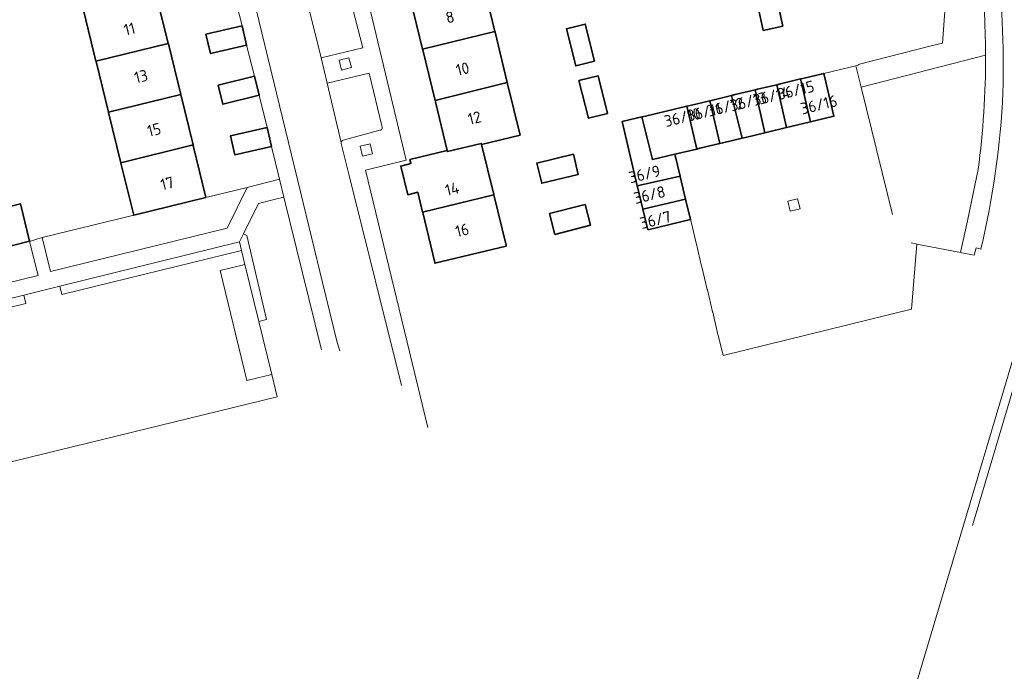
# Model space of a CAD drawing. Header units: metres. Extents: x 152391 to 157968, y 462336 to 467280.
# Tile 599 of 656: x 157102 to 157217, y 464065 to 464141. Entities that reach past the tile are written whole.
import ezdxf
from ezdxf.enums import TextEntityAlignment as Align

# ---------------------------------------------------------------- set-up
doc = ezdxf.new("R2010")
doc.units = ezdxf.units.M
doc.header["$LTSCALE"] = 0.75
for name, color, linetype, lineweight in [('B-WE-GR-BEPLANTING_CULTUUR_BOSPLANTSOEN-GV', 251, 'Continuous', 18), ('B-WE-GR-BEPLANTING_CULTUUR_HEESTERS-GV', 251, 'Continuous', 18), ('B-WE-GR-GROENVOORZIENING-GV', 251, 'Continuous', 18), ('B-WE-GR-HAAG-GV', 251, 'Continuous', 13), ('B-WE-OG-BEBOUWING-GV', 6, 'Continuous', 35), ('B-WE-OG-BEBOUWING-T18', 1, 'Continuous', 18), ('B-WE-OG-TERREIN_CULTUURSCHEIDING-GV', 251, 'Continuous', 18), ('B-WE-VH-VERHARDING_ASFALT-GV', 251, 'Continuous', 18), ('B-WE-VH-VERHARDING_BETONSTRAATSTEEN-GV', 251, 'Continuous', 18), ('B-WE-VH-VERHARDING_HALFVERHARDING_GRIND-GV', 251, 'Continuous', 18), ('B-WE-VH-VERHARDING_TEGEL-GV', 251, 'Continuous', 18)]:
    doc.layers.add(name, color=color, linetype=linetype, lineweight=lineweight)
doc.styles.add('NLCS-ISO-M750-T18', font='NLCS-ISO.ttf', dxfattribs={"height": 1.35})

msp = doc.modelspace()

# ---------------------------------------------------------------- linework, layer by layer
at = {"layer": 'B-WE-GR-BEPLANTING_CULTUUR_BOSPLANTSOEN-GV'}
msp.add_lwpolyline([(157205.01, 464169.02), (157206.24, 464163.91), (157206.26, 464163.87), (157206.49, 464162.94), (157206.94, 464163.05), (157209.89, 464150.89), (157209.57, 464150.81), (157210.73, 464146.13), (157210.22, 464138.65), (157209.05, 464138.35), (157200.33, 464136.15), (157200.35, 464136.06), (157200.08, 464135.99), (157200.69, 464133.48), (157215.24, 464137.25)], dxfattribs=at)
for points in [[(157215.17, 464140.48, 0.046505), (157213.77, 464153.79)], [(157215.24, 464137.25, 0.008345), (157215.17, 464140.48)]]:
    msp.add_lwpolyline(points, format="xyb", dxfattribs=at)
at = {"layer": 'B-WE-GR-BEPLANTING_CULTUUR_HEESTERS-GV'}
for points in [[(157215.24, 464137.25), (157200.69, 464133.48), (157204.35, 464118.61)], [(157206.53, 464115.28), (157207.19, 464115.15), (157212.3, 464114.16), (157213.13, 464117.86), (157214.02, 464122.19), (157214.36, 464123.86)], [(157137.63, 464102.76), (157133.22, 464120.61), (157132.25, 464120.38), (157130.26, 464119.9), (157128.49, 464116.33), (157128.9, 464116.13), (157131.19, 464106.32), (157130.29, 464106.1), (157131.81, 464099.91)]]:
    msp.add_lwpolyline(points, dxfattribs=at)
msp.add_lwpolyline([(157214.36, 464123.86, 0.034616), (157215.24, 464137.25)], format="xyb", dxfattribs=at)
for points in [[(157115.66, 464118.52), (157104.96, 464115.9), (157105.93, 464111.92), (157126.57, 464116.99), (157128.92, 464121.77), (157124.11, 464120.58)], [(157087.31, 464107.28), (157093.14, 464108.7), (157104.49, 464111.47), (157103.5, 464115.44), (157103.49, 464115.47), (157101.33, 464114.93), (157094.57, 464113.29), (157086.23, 464111.25), (157080.93, 464110.01), (157081.75, 464106.71), (157084.64, 464107.39), (157086.68, 464107.86), (157086.88, 464107.17)]]:
    msp.add_lwpolyline(points, close=True, dxfattribs=at)
at = {"layer": 'B-WE-GR-GROENVOORZIENING-GV'}
for points in [[(157139.95, 464135.48), (157141.12, 464135.78), (157140.82, 464136.94), (157139.66, 464136.64)], [(157142.42, 464125.42), (157143.59, 464125.71), (157143.29, 464126.88), (157142.13, 464126.58)], [(157192.4, 464118.98), (157193.57, 464119.28), (157193.27, 464120.44), (157192.11, 464120.15)], [(157107.01, 464110.21), (157107.25, 464109.24), (157128.26, 464114.41), (157128.03, 464115.39)], [(157128.03, 464115.39), (157128.26, 464114.41), (157128.67, 464112.76), (157130.29, 464106.1), (157131.19, 464106.32), (157128.9, 464116.13), (157128.49, 464116.33)]]:
    msp.add_lwpolyline(points, close=True, dxfattribs=at)
at = {"layer": 'B-WE-GR-HAAG-GV'}
for points in [[(157128.03, 464115.39), (157107.01, 464110.21), (157107.25, 464109.24), (157128.26, 464114.41)], [(157128.49, 464116.33), (157128.03, 464115.39), (157128.26, 464114.41), (157128.67, 464112.76), (157130.29, 464106.1), (157131.19, 464106.32), (157128.9, 464116.13)]]:
    msp.add_lwpolyline(points, close=True, dxfattribs=at)
at = {"layer": 'B-WE-OG-BEBOUWING-GV'}
for points in [[(157156.42, 464146), (157147.97, 464143.96), (157148.02, 464143.76), (157149.43, 464137.93), (157157.88, 464140.01), (157156.46, 464145.83)], [(157111.25, 464136.53), (157119.7, 464138.6), (157118.26, 464144.46), (157109.82, 464142.39), (157109.83, 464142.34)], [(157189.25, 464140.13), (157191.52, 464140.63), (157190.56, 464145.01), (157188.29, 464144.51)], [(157128.33, 464140.66), (157124.11, 464139.68), (157124.64, 464137.42), (157128.85, 464138.4)], [(157169.52, 464136.53), (157168.44, 464140.87), (157166.24, 464140.32), (157167.33, 464135.98)], [(157150.89, 464131.94), (157159.33, 464134.02), (157157.9, 464139.93), (157157.88, 464140.01), (157149.43, 464137.93), (157149.45, 464137.86)], [(157119.7, 464138.6), (157111.25, 464136.53), (157111.27, 464136.48), (157112.71, 464130.57), (157121.16, 464132.63), (157119.71, 464138.56)], [(157169.94, 464134.83), (157167.71, 464134.27), (157168.84, 464129.85), (157171.04, 464130.41)], [(157193.6, 464134.45), (157194.76, 464129.43), (157195.1, 464129.52), (157197.51, 464130.09), (157196.32, 464135.09), (157193.88, 464134.51)], [(157129.78, 464134.76), (157125.54, 464133.71), (157126.09, 464131.49), (157130.33, 464132.54)], [(157159.33, 464134.02), (157150.89, 464131.94), (157150.92, 464131.78), (157152.31, 464126.08), (157152.34, 464125.95), (157156.29, 464126.91), (157156.32, 464126.8), (157160.82, 464127.89), (157159.36, 464133.89)], [(157191.96, 464128.77), (157190.82, 464133.78), (157188.58, 464133.24), (157188.3, 464133.18), (157189.45, 464128.16), (157189.76, 464128.24)], [(157190.82, 464133.78), (157191.96, 464128.77), (157192.48, 464128.89), (157194.76, 464129.43), (157193.6, 464134.45), (157191.27, 464133.89)], [(157114.16, 464124.64), (157122.6, 464126.73), (157121.16, 464132.63), (157112.71, 464130.57), (157112.72, 464130.54)], [(157186.79, 464127.53), (157185.52, 464132.51), (157183.34, 464131.99), (157183.01, 464131.91), (157184.19, 464126.91), (157184.52, 464126.99)], [(157185.52, 464132.51), (157186.79, 464127.53), (157187.18, 464127.62), (157189.45, 464128.16), (157188.3, 464133.18), (157185.95, 464132.62)], [(157184.19, 464126.91), (157183.01, 464131.91), (157180.69, 464131.36), (157180.3, 464131.27), (157181.5, 464126.26), (157181.85, 464126.35)], [(157181.5, 464126.26), (157180.3, 464131.27), (157175.47, 464130.11), (157175.05, 464130.01), (157176.3, 464125.02), (157178.92, 464125.65)], [(157174.53, 464121.95), (157179.53, 464123.1), (157178.92, 464125.65), (157176.3, 464125.02), (157175.05, 464130.01), (157172.74, 464129.46)], [(157131.25, 464128.77), (157126.98, 464127.82), (157127.48, 464125.58), (157131.75, 464126.54)], [(157156.32, 464126.8), (157156.29, 464126.91), (157152.34, 464125.95), (157152.31, 464126.08), (157147.94, 464125.02), (157148.04, 464124.59), (157148.05, 464124.55), (157146.88, 464124.26), (157147.7, 464120.91), (157148.87, 464121.2), (157149.43, 464118.88), (157157.75, 464120.89), (157157.74, 464120.93)], [(157124.11, 464120.58), (157122.62, 464126.66), (157122.6, 464126.73), (157114.16, 464124.64), (157114.17, 464124.6), (157115.66, 464118.52)], [(157167.06, 464125.64), (157162.78, 464124.61), (157163.35, 464122.25), (157167.63, 464123.28)], [(157180.17, 464120.41), (157179.55, 464123.03), (157179.53, 464123.1), (157174.53, 464121.95), (157174.56, 464121.83), (157175.18, 464119.24)], [(157103.49, 464115.47), (157102.42, 464119.86), (157100.25, 464119.32), (157101.33, 464114.93)], [(157157.75, 464120.89), (157149.43, 464118.88), (157149.44, 464118.85), (157150.86, 464112.98), (157150.88, 464112.91), (157159.21, 464114.91), (157159.18, 464115.01)], [(157175.77, 464116.8), (157180.75, 464118.01), (157180.17, 464120.41), (157175.18, 464119.24)], [(157168.42, 464119.79), (157164.27, 464118.71), (157164.9, 464116.28), (157169.05, 464117.37)]]:
    msp.add_lwpolyline(points, close=True, dxfattribs=at)
at = {"layer": 'B-WE-OG-TERREIN_CULTUURSCHEIDING-GV'}
for points in [[(157213.7, 464082.23), (157220.92, 464106.47), (157222.54, 464111.98), (157224.73, 464119.46), (157226.4, 464126.5), (157226.78, 464128.1), (157227.54, 464131.49), (157227.59, 464131.72), (157228.21, 464134.8), (157228.72, 464137.71), (157227.74, 464137.91), (157227.7, 464137.92)], [(157226.02, 464129.12), (157224.59, 464123.08), (157223.48, 464118.91), (157219.96, 464106.75), (157209.86, 464072.84), (157188.15, 464000), (157187.65, 463998.32)]]:
    msp.add_lwpolyline(points, dxfattribs=at)
msp.add_lwpolyline([(157132.45, 464097.27), (157131.81, 464099.91), (157128.89, 464099.2), (157125.75, 464112.05), (157128.67, 464112.76), (157128.26, 464114.41), (157107.25, 464109.24), (157107.01, 464110.21), (157102.82, 464109.18), (157103.05, 464108.21), (157093.64, 464105.89), (157094.25, 464102.94), (157093.39, 464102.74), (157094.85, 464096.63), (157095.82, 464096.76), (157097.22, 464091.49), (157093.84, 464090.32), (157085.8, 464088.18), (157086.29, 464086.02)], close=True, dxfattribs=at)
at = {"layer": 'B-WE-VH-VERHARDING_ASFALT-GV'}
for points in [[(157216.57, 464149.3, -0.03269), (157217.27, 464132.87)], [(157217.27, 464132.87, -0.046844), (157214.69, 464114.56)]]:
    msp.add_lwpolyline(points, format="xyb", dxfattribs=at)
msp.add_lwpolyline([(157187.65, 463998.32), (157188.15, 464000), (157209.86, 464072.84), (157219.96, 464106.75), (157223.48, 464118.91), (157224.59, 464123.08), (157226.02, 464129.12)], dxfattribs=at)
at = {"layer": 'B-WE-VH-VERHARDING_BETONSTRAATSTEEN-GV'}
for points in [[(157121.94, 464175.59), (157123.96, 464167.27), (157125.9, 464159.25), (157126.69, 464156.07), (157127.4, 464153.14), (157128.16, 464150.05), (157128.89, 464147.15), (157129.59, 464144.21), (157135.15, 464121.26), (157137.73, 464110.64), (157139.46, 464103.64), (157139.77, 464102.66)], [(157139.91, 464126.99), (157139.92, 464127.03), (157138.27, 464133.94), (157137.59, 464136.93), (157135.41, 464145.73), (157134.67, 464148.74), (157132.47, 464157.74), (157130.51, 464165.72), (157129.72, 464168.85)], [(157204.35, 464118.61), (157200.69, 464133.48), (157200.08, 464135.99), (157196.32, 464135.09), (157197.51, 464130.09), (157195.1, 464129.52), (157194.76, 464129.43), (157192.48, 464128.89), (157191.96, 464128.77)], [(157144.68, 464128.97), (157143.17, 464135.12), (157138.27, 464133.94), (157139.92, 464127.03)], [(157140.3, 464127.32), (157144.44, 464128.45)], [(157191.96, 464128.77), (157189.76, 464128.24), (157189.45, 464128.16), (157187.18, 464127.62), (157186.79, 464127.53), (157184.52, 464126.99), (157184.19, 464126.91), (157181.85, 464126.35), (157181.5, 464126.26), (157178.92, 464125.65), (157179.53, 464123.1), (157179.55, 464123.03), (157180.17, 464120.41), (157180.75, 464118.01), (157180.81, 464117.76), (157181.41, 464115.24), (157181.43, 464115.14), (157182.05, 464112.56), (157182.07, 464112.47), (157182.7, 464109.85), (157182.72, 464109.78), (157183.33, 464107.22), (157183.34, 464107.18), (157183.96, 464104.59), (157183.98, 464104.51), (157184.56, 464102.1), (157206.59, 464107.54), (157207.19, 464115.15), (157206.53, 464115.28)], [(157146.96, 464098.6), (157140.85, 464123.15), (157139.91, 464126.91)]]:
    msp.add_lwpolyline(points, dxfattribs=at)
for points in [[(157142.44, 464138.08), (157140.35, 464146.26), (157140.2, 464146.91), (157135.41, 464145.73), (157137.59, 464136.93)], [(157192.4, 464118.98), (157192.11, 464120.15), (157193.27, 464120.44), (157193.57, 464119.28)]]:
    msp.add_lwpolyline(points, close=True, dxfattribs=at)
for points in [[(157144.44, 464128.45, 0.503068), (157144.68, 464128.97)], [(157139.91, 464126.91, -0.05), (157139.91, 464126.99)], [(157139.92, 464127.03, -0.371688), (157140.3, 464127.32)]]:
    msp.add_lwpolyline(points, format="xyb", dxfattribs=at)
at = {"layer": 'B-WE-VH-VERHARDING_HALFVERHARDING_GRIND-GV'}
msp.add_lwpolyline([(157128.67, 464112.76), (157125.75, 464112.05), (157128.89, 464099.2), (157131.81, 464099.91), (157130.29, 464106.1)], close=True, dxfattribs=at)
at = {"layer": 'B-WE-VH-VERHARDING_TEGEL-GV'}
for points in [[(157139.77, 464102.66), (157139.46, 464103.64), (157137.73, 464110.64), (157135.15, 464121.26), (157129.59, 464144.21), (157128.89, 464147.15), (157128.16, 464150.05), (157127.4, 464153.14), (157126.69, 464156.07), (157125.9, 464159.25), (157123.96, 464167.27), (157121.94, 464175.59)], [(157150.04, 464093.71), (157142.75, 464123.79), (157147.51, 464124.97), (157141.77, 464148.93), (157140.21, 464155.54), (157137.96, 464164.71), (157136.22, 464171.78), (157139.64, 464173.29), (157135.62, 464174.28), (157131.59, 464175.3)], [(157129.72, 464168.85), (157131.88, 464169.85), (157134.44, 464170.97), (157136.18, 464163.97), (157137.38, 464158.91), (157137.26, 464158.6), (157138.51, 464153.75), (157139.45, 464149.96), (157134.67, 464148.74), (157135.41, 464145.73), (157140.2, 464146.91), (157140.35, 464146.26), (157142.44, 464138.08), (157137.59, 464136.93), (157138.27, 464133.94), (157143.17, 464135.12), (157144.68, 464128.97)], [(157125.95, 464150.31), (157126.85, 464146.57), (157127.35, 464144.49), (157128.33, 464140.66), (157128.85, 464138.4), (157129.78, 464134.76), (157130.33, 464132.54), (157131.25, 464128.77), (157131.75, 464126.54), (157132.72, 464122.73), (157133.22, 464120.61), (157137.63, 464102.76)], [(157144.44, 464128.45), (157140.3, 464127.32)], [(157139.92, 464127.03), (157139.91, 464126.99)], [(157139.91, 464126.91), (157140.85, 464123.15), (157146.96, 464098.6)], [(157214.36, 464123.86), (157214.02, 464122.19), (157213.13, 464117.86), (157212.3, 464114.16), (157213.9, 464113.85), (157214.12, 464114.71), (157214.69, 464114.56)], [(157093.42, 464106.87), (157102.82, 464109.18), (157107.01, 464110.21), (157128.03, 464115.39), (157128.49, 464116.33), (157130.26, 464119.9), (157132.25, 464120.38), (157133.22, 464120.61), (157132.72, 464122.73), (157128.92, 464121.77), (157126.57, 464116.99), (157105.93, 464111.92), (157104.96, 464115.9), (157103.5, 464115.44), (157104.49, 464111.47), (157093.14, 464108.7)]]:
    msp.add_lwpolyline(points, dxfattribs=at)
for points in [[(157213.77, 464153.79, -0.046505), (157215.17, 464140.48)], [(157217.27, 464132.87, 0.03269), (157216.57, 464149.3)], [(157215.17, 464140.48, -0.008345), (157215.24, 464137.25)], [(157215.24, 464137.25, -0.034616), (157214.36, 464123.86)], [(157214.69, 464114.56, 0.046844), (157217.27, 464132.87)], [(157144.68, 464128.97, -0.503068), (157144.44, 464128.45)], [(157139.91, 464126.99, 0.05), (157139.91, 464126.91)], [(157140.3, 464127.32, 0.371688), (157139.92, 464127.03)]]:
    msp.add_lwpolyline(points, format="xyb", dxfattribs=at)
for points in [[(157139.95, 464135.48), (157139.66, 464136.64), (157140.82, 464136.94), (157141.12, 464135.78)], [(157142.42, 464125.42), (157142.13, 464126.58), (157143.29, 464126.88), (157143.59, 464125.71)]]:
    msp.add_lwpolyline(points, close=True, dxfattribs=at)

# ---------------------------------------------------------------- texts
at = {"layer": 'B-WE-OG-BEBOUWING-T18', "style": 'NLCS-ISO-M750-T18'}
for s, rotation, p in [('8', 13.6, (157152.63, 464141.69)), ('11', 13.8, (157115.17, 464140.3)), ('10', 13.6, (157154.11, 464135.63)), ('13', 13.8, (157116.52, 464134.75)), ('36/14', 13.5, (157190.22, 464132.46)), ('36/15', 13.5, (157193.06, 464133.14)), ('36/12', 13.5, (157184.85, 464131.18)), ('36/13', 13.5, (157187.51, 464131.81)), ('36/16', 13.5, (157195.75, 464131.44)), ('36/11', 13.4, (157182.34, 464130.58)), ('12', 13.6, (157155.5, 464129.9)), ('36/10', 13.5, (157179.8, 464129.97)), ('15', 13.8, (157118.05, 464128.51)), ('36/9', 13.5, (157175.37, 464123.32)), ('17', 13.8, (157119.58, 464122.23)), ('14', 13.6, (157152.89, 464121.59)), ('36/8', 13.4, (157175.95, 464120.9)), ('36/7', 13.5, (157176.65, 464117.97)), ('16', 13.6, (157154.06, 464116.77))]:
    msp.add_text(s, height=1.35, rotation=rotation, dxfattribs=at).set_placement(p, align=Align.MIDDLE)

doc.saveas('drawing.dxf')
